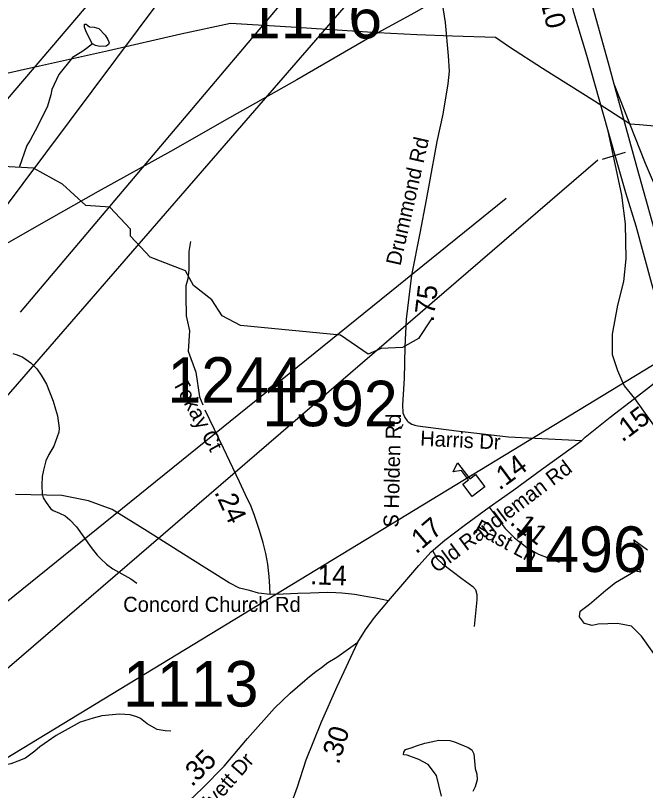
# Model space of a CAD drawing. Extents: x 1662474 to 1856135, y 779280 to 917889.
# Drawn here: x 1751595 to 1755580, y 812561 to 817462 of the extents above; entities that cross this region are included whole.
import ezdxf

# ---------------------------------------------------------------- set-up
doc = ezdxf.new("R2010")
doc.units = 0
for name, color, linetype in [('Cogo Default Point CELL', 7, 'Continuous'), ('Exist Cultural Educational Facility High CELL', 7, 'Continuous'), ('Exist Hydrographic Misc Water Feature', 7, 'Continuous'), ('Exist Hydrographic Pond Under 1500 Sq Ft', 7, 'Continuous'), ('Exist Road Non-System Type 51', 7, 'Continuous'), ('Exist Road Non-System Type 51 Label', 7, 'Continuous'), ('Exist Road Primary Interstate Divided Center Attributed', 7, 'Continuous'), ('Exist Road Primary Interstate Ramp 1 Lane Attributed', 7, 'Continuous'), ('Exist Road Primary Interstate Structure Cantilever Sign Number Label', 7, 'Continuous'), ('Exist Road Primary Interstate Structure Ovrhead Sign CELL', 7, 'Continuous'), ('Exist Road Primary Interstate Structure Standard Bridge Number Label', 7, 'Continuous'), ('Exist Road Primary US Mileage Hundredths English Label', 7, 'Continuous'), ('Exist Road Secondary Mileage Tenths English Label', 7, 'Continuous'), ('Exist Road Secondary Type 51 Attributed', 7, 'Continuous'), ('Exist Road Secondary Type 51 Label', 7, 'Continuous'), ('Exist Utilities Electrical Transmission Line', 7, 'Continuous')]:
    doc.layers.add(name, color=color, linetype=linetype)

msp = doc.modelspace()

# ---------------------------------------------------------------- linework, layer by layer
at = {"layer": 'Exist Cultural Educational Facility High CELL'}
msp.add_lwpolyline([(1754482.9, 814419.7), (1754424.2, 814498), (1754461, 814525.6), (1754416, 814585.7), (1754363.8, 814576.9), (1754391.6, 814634.2), (1754468.7, 814531.4), (1754505.5, 814559), (1754564.3, 814480.7)], close=True, dxfattribs=at)
at = {"layer": 'Exist Hydrographic Misc Water Feature'}
for points in [[(1752081.7, 817283.1), (1752043.5, 817253.4), (1752015.2, 817231.7), (1751955, 817196.2), (1751870.1, 817088.9), (1751825.2, 816993.2), (1751819, 816961.2), (1751798.3, 816889.4), (1751737.4, 816763.9), (1751688.6, 816674.3), (1751666.2, 816640.4), (1751617.4, 816502)], [(1754226.9, 815543), (1754143.1, 815420), (1754042, 815363), (1753908.9, 815355.8), (1753825, 815321.4), (1753650.9, 815439.9), (1753017.9, 815502), (1752901.9, 815563.4), (1752836.1, 815663.3), (1752720, 815754.3), (1752671, 815847.1), (1752446.1, 815933.8), (1752322, 816067.6), (1752323, 816110.3), (1752191, 816250.8), (1752040.9, 816260.4), (1751892, 816394.7), (1751708.9, 816496.9), (1751518, 816507.4)], [(1751577.5, 815324.8), (1751605.3, 815316.5), (1751641.2, 815302.2), (1751693.1, 815265.8), (1751730.6, 815227.5), (1751758.3, 815187.3), (1751791.9, 815130.9), (1751833.2, 815022.6), (1751848.5, 814972.4), (1751860.2, 814930.3), (1751871.7, 814852.2), (1751869.4, 814826.2), (1751836.6, 814738.5), (1751806.3, 814686.7), (1751786, 814646.9), (1751771.4, 814587), (1751763, 814547), (1751760.8, 814493), (1751764.3, 814437), (1751770, 814412.9), (1751789.9, 814382.8), (1751815.5, 814344.6), (1751833.4, 814332.4), (1751873.1, 814314.1), (1751909, 814297.8), (1751939, 814273.5), (1751980.6, 814229.1), (1752073.5, 814098.3), (1752111, 814050.1), (1752135, 814025.8), (1752170.7, 813991.5), (1752210.4, 813963.2), (1752248.4, 813942.9), (1752324, 813900.2), (1752361.8, 813871.9)], [(1752578.1, 812935.9), (1752542, 812938.2), (1752492.2, 812946.6), (1752428.4, 812983.1), (1752386.8, 813015.5), (1752362.8, 813027.7), (1752320.8, 813040), (1752252.9, 813044.6), (1752140.7, 813033.5), (1752086.6, 813018), (1752004.4, 812992.6), (1751851.6, 812909.9), (1751749.1, 812836.7), (1751716.9, 812808.9), (1751658.4, 812765.4), (1751610.3, 812745.8), (1751566.2, 812730.1), (1751341.6, 812685.9), (1751311.7, 812680.2), (1751241.6, 812672.8), (1751209.6, 812665), (1751159.4, 812641.5), (1751111, 812603.8), (1751002.5, 812536.7)]]:
    msp.add_lwpolyline(points, dxfattribs=at)
at = {"layer": 'Exist Hydrographic Pond Under 1500 Sq Ft'}
for points in [[(1752080.4, 817282.3), (1752040.1, 817364.8), (1752032.1, 817388.9), (1752032.1, 817407), (1752042.1, 817407), (1752062.3, 817390.9), (1752092.4, 817388.9), (1752122.6, 817380.9), (1752162.9, 817338.6), (1752179, 817310.5), (1752187, 817288.4), (1752183, 817278.3), (1752168.9, 817268.2), (1752128.7, 817266.2), (1752100.5, 817272.3), (1752081.7, 817283.1)], [(1755690.3, 813346.7), (1755553.9, 813537.5), (1755490.3, 813601.1), (1755402.4, 813616.2), (1755281.2, 813613.2), (1755241.8, 813604.1), (1755193.3, 813616.2), (1755163, 813658.6), (1755166, 813695), (1755226.6, 813740.4), (1755329.7, 813828.3), (1755390.3, 813876.7), (1755517.5, 813949.4), (1755550.9, 813943.3), (1755538.8, 813970.6), (1755535.7, 814010), (1755541.8, 814046.3), (1755535.7, 814091.8), (1755511.5, 814125.1), (1755505.4, 814146.3), (1755593.3, 814082.7)], [(1754289.8, 812524.4), (1754258.5, 812656.4), (1754204.6, 812725.9), (1754145.5, 812757.1), (1754072.5, 812784.9), (1754049.9, 812786.7), (1754050.5, 812803.3), (1754060.9, 812820.7), (1754096.8, 812831.8), (1754131.6, 812844), (1754185.1, 812860.9), (1754234.1, 812871.8), (1754270.6, 812878.7), (1754341.9, 812877), (1754371.4, 812868.3), (1754458.3, 812833.6), (1754480.9, 812817.9), (1754494.8, 812793.6), (1754498.3, 812746.7), (1754501.8, 812699.8), (1754514, 812665.1), (1754515.7, 812628.6), (1754503.5, 812583.4), (1754487.9, 812553.9)]]:
    msp.add_lwpolyline(points, dxfattribs=at)
at = {"layer": 'Exist Road Non-System Type 51'}
msp.add_line((1754045.9, 814875.5), (1754030.4, 814846.7), dxfattribs=at)
for points in [[(1752701.6, 816032.2), (1752690.9, 815969.8), (1752690.9, 815854.2), (1752685.4, 815797.6), (1752671.9, 815752.9), (1752671.9, 815687.1), (1752674.2, 815562.1), (1752695.2, 815467.1), (1752688.1, 815339), (1752735.1, 815207), (1752759.6, 815050.4), (1752779.3, 814999.5)], [(1754234.2, 814074.7), (1754261.1, 814025.4), (1754295.9, 813994.7), (1754417.6, 813902.1), (1754488.1, 813850.2), (1754504.2, 813832), (1754513.1, 813799.8), (1754513.1, 813767.6), (1754495.4, 813597.9)]]:
    msp.add_lwpolyline(points, dxfattribs=at)
at = {"layer": 'Exist Road Primary Interstate Divided Center Attributed'}
for points in [[(1755381, 817027.2), (1755346.4, 817159.8), (1755246.7, 817517.6), (1755182.6, 817724.9), (1755151.4, 817844.1), (1755123.2, 817991.5), (1755076.4, 818247.6), (1755024.4, 818644.7)], [(1754987, 818049.2), (1755016.5, 817904.3), (1755124.1, 817484.2), (1755206, 817211.1), (1755340.3, 816740.8)], [(1755856.9, 815345.4), (1755675.8, 815964), (1755527, 816497.8), (1755381, 817027.2)], [(1755340.3, 816740.8), (1755453.4, 816342.9), (1755518.6, 816131.1), (1755618.4, 815767.8), (1755767.7, 815247.3)]]:
    msp.add_lwpolyline(points, dxfattribs=at)
at = {"layer": 'Exist Road Primary Interstate Ramp 1 Lane Attributed'}
for points in [[(1756077.8, 815640), (1755933, 815870.7), (1755772.2, 816117.5), (1755670.3, 816316.1), (1755579.1, 816525.3), (1755381, 817027.2)], [(1755340.3, 816740.8), (1755429, 816326.8), (1755450.4, 816144.4), (1755455.8, 815924.4), (1755439.7, 815779.5), (1755402.2, 815629.3), (1755370, 815446.9), (1755370, 815318.1), (1755402.2, 815216.2), (1755445.1, 815119.6), (1755509.4, 815039.1)], [(1755509.4, 815039.1), (1755686.4, 814792.3), (1755788.2, 814663.6), (1755863.3, 814550.9), (1755938.4, 814422.1), (1755997.4, 814282.6), (1756174, 813781.8)]]:
    msp.add_lwpolyline(points, dxfattribs=at)
at = {"layer": 'Exist Road Primary Interstate Structure Cantilever Sign Number Label'}
for p, q in [((1754757.8, 819294.1), (1751624.6, 815585.6)), ((1754698.7, 816304.4), (1751479, 813705.4))]:
    msp.add_line(p, q, dxfattribs=at)
at = {"layer": 'Exist Road Primary Interstate Structure Ovrhead Sign CELL'}
for p, q in [((1754917.4, 818948), (1750798.6, 814202.5)), ((1755307.5, 816553), (1755453.7, 816598.5)), ((1755278.6, 816546.7), (1751394.1, 813203.5))]:
    msp.add_line(p, q, dxfattribs=at)
at = {"layer": 'Exist Road Primary Interstate Structure Standard Bridge Number Label'}
for p, q in [((1755059.1, 821055.3), (1751374.9, 816738.3)), ((1755046.7, 820953.7), (1751490.2, 816200.4)), ((1755673, 815279.1), (1751278.8, 812608))]:
    msp.add_line(p, q, dxfattribs=at)
at = {"layer": 'Exist Road Secondary Type 51 Attributed'}
for points in [[(1754269.3, 817699.6), (1754313, 817418.9), (1754331.7, 817207.4), (1754338.3, 817109.6), (1754329.5, 817029.2), (1754297.4, 816837.8), (1754260.8, 816664.9), (1754210.8, 816399.8), (1754191.9, 816295.5), (1754151.7, 816086.4), (1754099.5, 815820.9), (1754066.3, 815541.1), (1754057.3, 815365.8), (1754054.4, 815166.1), (1754043, 815000.7), (1754045.8, 814949.4), (1754057.3, 814920.9), (1754071.5, 814898), (1754079, 814893.3), (1754102.9, 814878.1), (1754121.1, 814870.8), (1754140, 814866.7), (1754385.4, 814835.3), (1754713.6, 814798.2), (1755176.5, 814775.4)], [(1755509.4, 815039.1), (1755606, 815114.8), (1755719.1, 815205.4), (1755767.7, 815247.3)], [(1755176.5, 814775.4), (1755198.1, 814796.6), (1755356.9, 814921.2), (1755509.4, 815039.1)], [(1753205.5, 813800.9), (1753202.9, 813852.2), (1753200.3, 813914.3), (1753190.4, 813992.9), (1753177.6, 814059.8), (1753161.6, 814126.8), (1753138.6, 814205), (1753107.7, 814300.5), (1753085.5, 814356.4), (1753050.9, 814431), (1753012.2, 814513.8), (1752969.7, 814602.7), (1752909.9, 814725.7), (1752853.9, 814844.6), (1752794, 814966)], [(1754590.8, 814353.6), (1754747.2, 814462.4), (1754921.5, 814591.5), (1755176.5, 814775.4)], [(1753205.5, 813800.9), (1753132.6, 813809.5), (1753076.2, 813825.6), (1753011.7, 813841.7), (1752947.2, 813874), (1752697.4, 814031.1), (1752427.3, 814200.3), (1752205.7, 814337.2), (1752056.5, 814393.6), (1751887.3, 814425.8), (1751595.1, 814432.6)], [(1753953.5, 813761.6), (1754057.4, 813880.4), (1754146.7, 813984.2), (1754225.2, 814069.9), (1754311, 814143.3), (1754433.6, 814236.5), (1754590.8, 814353.6)], [(1754590.8, 814353.6), (1754692.4, 814217.7), (1754750.9, 814159.3), (1754829.7, 814098.3), (1754903.4, 814055.1), (1755033, 814004.3)], [(1753953.5, 813761.6), (1753873.5, 813778.1), (1753821.5, 813786.7), (1753774.2, 813793.9), (1753740.2, 813800.5), (1753702.2, 813805.3), (1753658.3, 813808.1), (1753621.5, 813810.8), (1753570.4, 813812.5), (1753512.7, 813810.5), (1753462, 813808.4), (1753381, 813805.9), (1753287.8, 813803.5), (1753205.5, 813800.9)], [(1753761.3, 813498.4), (1753809.2, 813577.1), (1753866.2, 813655.2), (1753953.5, 813761.6)], [(1752312.4, 812258.9), (1752374.9, 812285.9), (1752438.5, 812318.9), (1752486.7, 812349.4), (1752531, 812378.2), (1752568.1, 812400.2), (1752603.6, 812428.1), (1752654.5, 812466.2), (1752693.5, 812496.5), (1752777.2, 812576.8), (1752915.2, 812714.5), (1753062.5, 812889.1), (1753233.3, 813081.6), (1753331.5, 813176.1), (1753426, 813256), (1753455.1, 813281.5), (1753495.1, 813314.2), (1753530.6, 813338.7), (1753570.6, 813369.6), (1753627.8, 813404.1), (1753761.3, 813498.4)], [(1753383.1, 812037.2), (1753345, 812200.2), (1753331.9, 812266), (1753321.7, 812370.2), (1753334.9, 812462.3), (1753378.7, 812583.8), (1753433.3, 812754.6), (1753531.4, 812994.4), (1753630.3, 813217.9), (1753761.3, 813498.4)]]:
    msp.add_lwpolyline(points, dxfattribs=at)
at = {"layer": 'Exist Utilities Electrical Transmission Line'}
for points in [[(1762607.1, 821867.7), (1762326.5, 821883.6), (1762045.6, 821901.1), (1761427.7, 821944.9), (1761074, 821966.8), (1760584.4, 821682.1), (1759932.3, 821315.9), (1759276.1, 820938), (1758575.8, 820544.3), (1757945.7, 820164.3), (1757722.9, 820037.5), (1757570.5, 819948.7), (1757082.2, 819520.2), (1756831.6, 819288.6), (1756581, 819053.1), (1756402.1, 818892.3), (1756189.3, 818693.1), (1755808.7, 818461), (1755402.1, 818222.7), (1754934.1, 817950), (1754521.5, 817709.9), (1754115.1, 817477.6), (1753887.7, 817352.3)], [(1753887.7, 817352.3), (1753339.6, 817387.4), (1752955.7, 817411.3), (1752640.2, 817343.6), (1752182.8, 817239.3), (1751747.6, 817142.8), (1751358.2, 817054.6), (1751224.4, 817030), (1751076.5, 817005.2), (1750922.5, 816986.3), (1750732.7, 816965.2), (1750536.9, 816956.1), (1750299.2, 816951.1), (1750023, 816945.5), (1749769.2, 816939.9), (1749459.1, 816930.1), (1749077.5, 816920.2), (1748769.5, 816912.6), (1748523.6, 816909.4), (1748328.1, 816836.3), (1748043, 816714.7), (1747795.7, 816611.5)], [(1753887.7, 817352.3), (1753375.5, 817055.5), (1752949.2, 816815), (1752574.6, 816601.1), (1752118.1, 816348.8), (1751743.5, 816136.5), (1751361, 815918.2), (1750938.6, 815678), (1750561.7, 815466.1), (1750117.1, 815213.5), (1749680.8, 814969), (1749304.2, 814755.1), (1748885.8, 814518.8), (1748417.6, 814250), (1747982.8, 814001.5), (1747955.1, 813979.4), (1747915.3, 813959.2), (1747552.3, 813749.3), (1747146.1, 813515), (1746749.4, 813296.6), (1746325, 813054.5), (1745922.3, 812830.3), (1745505.9, 812591.9), (1745117.4, 812371.7)], [(1755658.9, 816759.8), (1755542.6, 816771.1), (1755482.9, 816774.6), (1755258.1, 816919.7), (1754928.8, 817127.9), (1754720.2, 817262.8), (1754631.8, 817322.3), (1754359.9, 817330.8), (1754133.9, 817339.7), (1753887.7, 817352.3)]]:
    msp.add_lwpolyline(points, dxfattribs=at)

# ---------------------------------------------------------------- texts
at = {"layer": 'Cogo Default Point CELL'}
for s, p in [('1116', (1753057.5, 817316.9)), ('1244', (1752556.1, 815013.3)), ('1392', (1753155.8, 814864.6)), ('1496', (1754731.5, 813943.2)), ('1113', (1752275.4, 813092))]:
    msp.add_text(s, height=288, dxfattribs=at).set_placement(p)
at = {"layer": 'Exist Road Non-System Type 51 Label'}
msp.add_text('S Holden Rd', height=95, rotation=88.6988, dxfattribs=at).set_placement((1754017.5, 814223))
at = {"layer": 'Exist Road Primary US Mileage Hundredths English Label'}
msp.add_text('1.10', height=125, rotation=284.3576, dxfattribs=at).set_placement((1754879.1, 817685.1))
at = {"layer": 'Exist Road Secondary Mileage Tenths English Label'}
for s, rotation, p in [('.75', 83.2304, (1754239.3, 815520.9)), ('.15', 37.1504, (1755433, 814760.3)), ('.14', 36.5265, (1754656.1, 814456.1)), ('.24', 294.8821, (1752851, 814447.9)), ('.17', 40.5234, (1754129.3, 814052.7)), ('.11', 322.2656, (1754715.3, 814249)), ('.14', 358.1294, (1753457.1, 813865.4)), ('.30', 72.2909, (1753639.2, 812721.6)), ('.35', 44.9373, (1752710.8, 812580))]:
    msp.add_text(s, height=125, rotation=rotation, dxfattribs=at).set_placement(p)
at = {"layer": 'Exist Road Secondary Type 51 Label'}
for s, rotation, p in [('Drummond Rd', 77.2953, (1754029.6, 815875.3)), ('Tokay Ct', 298.6065, (1752586.2, 815141.5)), ('Harris Dr', 357.1856, (1754153, 814742)), ('Old Randleman Rd', 36.8857, (1754260.1, 813933.2)), ('Fast Ln', 331.5308, (1754488.8, 814196.4)), ('Kivett Dr', 48.8024, (1752789.3, 812380.5))]:
    msp.add_text(s, height=95, rotation=rotation, dxfattribs=at).set_placement(p)
msp.add_text('Concord Church Rd', height=95, dxfattribs=at).set_placement((1752276.3, 813690.8))

doc.saveas('drawing.dxf')
